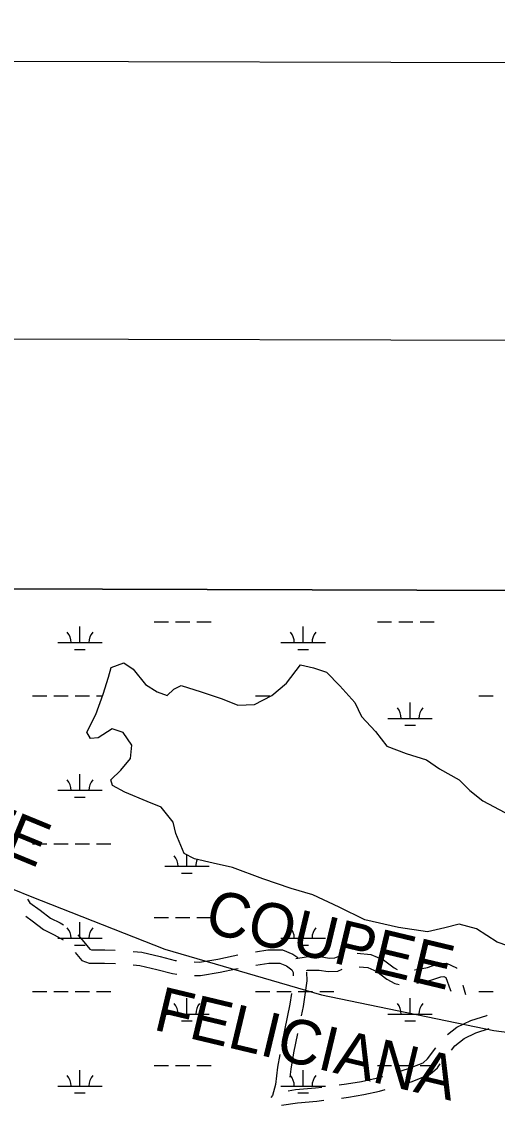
# Model space of a CAD drawing. Extents: x 3161564 to 3199464, y 849354 to 874788.
# Drawn here: x 3194591 to 3195661, y 871766 to 874205 of the extents above; entities that cross this region are included whole.
import ezdxf

# ---------------------------------------------------------------- set-up
doc = ezdxf.new("R2010")
doc.units = 0
for name, color, linetype in [('G-ANNO-NPLT', 7, 'Continuous'), ('V-ANNO-SYMB', 7, 'Continuous'), ('V-GRID-FRAM', 7, 'Continuous'), ('V-ROAD-CNTR', 7, 'Continuous'), ('V-SITE-VEGE', 7, 'Continuous'), ('V-TOPO-BNDY', 7, 'Continuous'), ('V-TOPO-GNAM-IDEN', 7, 'Continuous'), ('V-TOPO-SHOR', 7, 'Continuous'), ('V-WETL-SWMP', 7, 'Continuous')]:
    doc.layers.add(name, color=color, linetype=linetype)

msp = doc.modelspace()

# ---------------------------------------------------------------- linework, layer by layer
at = {"layer": 'G-ANNO-NPLT'}
msp.add_lwpolyline([(3162147.8, 850038.3), (3198814.3, 849937), (3198881.1, 874103.6), (3162214.6, 874204.9)], close=True, dxfattribs=at)
at = {"layer": 'V-ANNO-SYMB'}
msp.add_lwpolyline([(3164899.6, 850655.7), (3197982.7, 850564.3), (3198046, 873480.8), (3164963, 873572.2), (3164899.6, 850655.7)], dxfattribs=at)
at = {"layer": 'V-GRID-FRAM'}
msp.add_lwpolyline([(3165819.2, 873007.6), (3197186.7, 872920.9), (3197144.3, 854733.3), (3165761, 854820), (3165819.2, 873007.6)], dxfattribs=at)
at = {"layer": 'V-ROAD-CNTR'}
for points in [[(3194604, 872229.9), (3194609.8, 872221.7), (3194632.8, 872205.5), (3194655.9, 872187.3), (3194677.8, 872176.6), (3194684.9, 872172.7)], [(3194600.2, 872191.8), (3194614.9, 872181.4), (3194639.9, 872161.8), (3194664, 872150), (3194684.5, 872138.7)], [(3194717.3, 872150.2), (3194730.8, 872134), (3194744.3, 872117.6), (3194748, 872116.4), (3194778, 872116.5), (3194801.7, 872115.2)], [(3195116.9, 872111.8), (3195144.7, 872115.9), (3195177.6, 872116.3), (3195201.2, 872106.2), (3195212.2, 872098.7)], [(3194711.7, 872110), (3194726.7, 872091.9), (3194743.2, 872086.3), (3194777.3, 872086.5), (3194802.2, 872085.2)], [(3194841.6, 872112.4), (3194861.7, 872110.8), (3194902.5, 872100.9), (3194936.2, 872092.4), (3194939.3, 872092)], [(3194979, 872088.8), (3194990.9, 872088.7), (3195032.3, 872095.3), (3195066.9, 872102.7), (3195077.5, 872104.7)], [(3195208.1, 872096.4), (3195231, 872100.4), (3195262.3, 872100.8), (3195282.4, 872097.4), (3195295.5, 872098.2), (3195306.5, 872103)], [(3195345.6, 872108.4), (3195376.8, 872105.8), (3195405.1, 872093.7), (3195428.8, 872075.7), (3195435.9, 872071.8)], [(3194842.1, 872082.3), (3194857, 872081.1), (3194895.2, 872071.8), (3194930.5, 872062.9), (3194939.8, 872061.6)], [(3194979.6, 872058.7), (3194993.2, 872058.7), (3195037.8, 872065.8), (3195072.9, 872073.3), (3195078.1, 872074.3)], [(3195117.5, 872081.5), (3195147.1, 872086), (3195171.6, 872086.2), (3195186.7, 872079.8), (3195198.9, 872071.5), (3195201.8, 872065.4), (3195202.1, 872057.8)], [(3195231.8, 872066.2), (3195232.6, 872046.3), (3195224.2, 871988.6), (3195219.8, 871967.3)], [(3195231.6, 872070), (3195233.7, 872070.4), (3195260, 872070.7), (3195280.8, 872067.3), (3195302.6, 872068.5), (3195311.7, 872072.5)], [(3195350.6, 872077.9), (3195369.5, 872076.3), (3195389.9, 872067.6), (3195412.4, 872050.5), (3195430.7, 872040.4), (3195440.2, 872038.1)], [(3195474.6, 872070.9), (3195475.3, 872071), (3195503.9, 872076.6), (3195527.1, 872084.6), (3195546.7, 872086.5), (3195568.9, 872075.3), (3195569.2, 872074.3)], [(3195479.6, 872041.3), (3195480.2, 872041.4), (3195511.7, 872047.6), (3195533.6, 872055.1), (3195540.9, 872055.8), (3195545, 872053.8), (3195555.2, 872027), (3195556.2, 872023.5)], [(3195198.2, 872018.1), (3195194.6, 871993.8), (3195182.4, 871935), (3195179.3, 871920)], [(3195583.5, 872036.9), (3195583.7, 872036.5), (3195589.7, 872015.4)], [(3195549.3, 871925.5), (3195570.1, 871941.9), (3195601.1, 871956.9), (3195637.3, 871968.7), (3195638.2, 871968.9)], [(3195211.6, 871928.1), (3195202.6, 871884.1), (3195196.2, 871847.7), (3195194.1, 871829.8)], [(3195557.6, 871890.7), (3195565.3, 871900), (3195586.1, 871916.4), (3195612.3, 871929), (3195643, 871939)], [(3195441.9, 871842.8), (3195459.3, 871848.3), (3195494.1, 871862.2), (3195504.1, 871871.2), (3195522.8, 871895.7)], [(3195171.5, 871880.7), (3195166.5, 871852), (3195162, 871812.8), (3195155.6, 871788.3), (3195151.4, 871784.2)], [(3195446.8, 871812.9), (3195469.4, 871820), (3195510.2, 871836.4), (3195526.2, 871850.8), (3195532.8, 871859.3)], [(3195305.6, 871812.1), (3195321.9, 871814.4), (3195355.5, 871819.9), (3195388.6, 871827.1), (3195403.6, 871831.4)], [(3195190.8, 871799.1), (3195207.4, 871801.8), (3195251.8, 871805.8), (3195265.9, 871807.3)], [(3195310.4, 871782.5), (3195326.4, 871784.7), (3195361.1, 871790.4), (3195396, 871798), (3195408.4, 871801.6)], [(3195175.5, 871766.3), (3195211.2, 871772), (3195254.7, 871775.9), (3195270.7, 871777.6)]]:
    msp.add_lwpolyline(points, dxfattribs=at)
at = {"layer": 'V-SITE-VEGE'}
for p, q in [((3197186.7, 872920.9), (3194023.4, 872929.6)), ((3194786.3, 872729.9), (3194792.8, 872751.6)), ((3194792.8, 872751.6), (3194821.1, 872761.7)), ((3194821.1, 872761.7), (3194841.6, 872747.8)), ((3194841.6, 872747.8), (3194869.6, 872713.5)), ((3195186.7, 872716.4), (3195218.4, 872757.7)), ((3195218.4, 872757.7), (3195247.3, 872751)), ((3195247.3, 872751), (3195276.4, 872741)), ((3194774.4, 872691.2), (3194786.3, 872729.9)), ((3195276.4, 872741), (3195306.5, 872710.4)), ((3194869.6, 872713.5), (3194896.1, 872696.6)), ((3194918.3, 872688.6), (3194933.7, 872702.4)), ((3194933.7, 872702.4), (3194949.6, 872711.3)), ((3194949.6, 872711.3), (3194994.5, 872696.6)), ((3195154.1, 872688.4), (3195186.7, 872716.4)), ((3195306.5, 872710.4), (3195340.3, 872672.7)), ((3194758.3, 872645.4), (3194774.4, 872691.2)), ((3194896.1, 872696.6), (3194918.3, 872688.6)), ((3194994.5, 872696.6), (3195041.8, 872680.8)), ((3195041.8, 872680.8), (3195077.3, 872666.7)), ((3195115.1, 872667.9), (3195154.1, 872688.4)), ((3195077.3, 872666.7), (3195115.1, 872667.9)), ((3195340.3, 872672.7), (3195355.2, 872640.9)), ((3194737.9, 872605.8), (3194758.3, 872645.4)), ((3195355.2, 872640.9), (3195387.3, 872607.3)), ((3194745.8, 872592.1), (3194737.9, 872605.8)), ((3194795, 872613.7), (3194763.4, 872593.5)), ((3194819.6, 872605.3), (3194795, 872613.7)), ((3194838.9, 872576.8), (3194819.6, 872605.3)), ((3195387.3, 872607.3), (3195412.2, 872574.7)), ((3194763.4, 872593.5), (3194745.8, 872592.1)), ((3194835.8, 872547), (3194838.9, 872576.8)), ((3195412.2, 872574.7), (3195456.3, 872557.9)), ((3195456.3, 872557.9), (3195501.9, 872543.4)), ((3194814.2, 872520.6), (3194835.8, 872547)), ((3195501.9, 872543.4), (3195530.7, 872523.4)), ((3194791.5, 872498.8), (3194814.2, 872520.6)), ((3195530.7, 872523.4), (3195575.2, 872498.8)), ((3194795.8, 872486.1), (3194791.5, 872498.8)), ((3194823.5, 872471.3), (3194795.8, 872486.1)), ((3195575.2, 872498.8), (3195599.4, 872474.4)), ((3194873.2, 872450.3), (3194823.5, 872471.3)), ((3195599.4, 872474.4), (3195628.4, 872451.3)), ((3194904.8, 872437.3), (3194873.2, 872450.3)), ((3194931.8, 872403.8), (3194904.8, 872437.3)), ((3195628.4, 872451.3), (3195678, 872425.1)), ((3194938.2, 872377.7), (3194931.8, 872403.8)), ((3194956.5, 872333.2), (3194938.2, 872377.7)), ((3194979.5, 872321.1), (3194956.5, 872333.2)), ((3195022.2, 872311.5), (3194979.5, 872321.1)), ((3195065, 872301.3), (3195022.2, 872311.5)), ((3195133.6, 872276.2), (3195065, 872301.3)), ((3195197.1, 872253.8), (3195133.6, 872276.2)), ((3195246.3, 872240), (3195197.1, 872253.8)), ((3195305.3, 872211.8), (3195246.3, 872240)), ((3195363.1, 872183.5), (3195305.3, 872211.8)), ((3195438.5, 872166.1), (3195363.1, 872183.5)), ((3195504.2, 872156.3), (3195438.5, 872166.1)), ((3195542.8, 872165.5), (3195504.2, 872156.3)), ((3195574.8, 872174.2), (3195542.8, 872165.5)), ((3195614.1, 872163.4), (3195574.8, 872174.2)), ((3195661, 872133.2), (3195614.1, 872163.4)), ((3195706.6, 872117.7), (3195661, 872133.2))]:
    msp.add_line(p, q, dxfattribs=at)
at = {"layer": 'V-TOPO-BNDY'}
for p, q in [((3194137.9, 872431.4), (3194610.2, 872236.7)), ((3194610.2, 872236.7), (3194913.3, 872117.6)), ((3194913.3, 872117.6), (3195265.2, 872014.9)), ((3195265.2, 872014.9), (3195653.3, 871934.3)), ((3195653.3, 871934.3), (3196003.8, 871891.7))]:
    msp.add_line(p, q, dxfattribs=at)
at = {"layer": 'V-TOPO-SHOR'}
for points in [[(3194823.5, 872471.3), (3194795.8, 872486.1), (3194791.5, 872498.8), (3194814.2, 872520.6), (3194835.8, 872547), (3194838.9, 872576.8), (3194819.6, 872605.3), (3194795, 872613.7), (3194763.4, 872593.5), (3194745.8, 872592.1), (3194737.9, 872605.8), (3194758.3, 872645.4), (3194774.4, 872691.2), (3194786.3, 872729.9), (3194792.8, 872751.6), (3194821.1, 872761.7), (3194841.6, 872747.8), (3194869.6, 872713.5)], [(3194949.6, 872711.3), (3194994.5, 872696.6), (3195041.8, 872680.8), (3195077.3, 872666.7), (3195115.1, 872667.9), (3195154.1, 872688.4), (3195186.7, 872716.4), (3195218.4, 872757.7), (3195247.3, 872751), (3195276.4, 872741), (3195306.5, 872710.4), (3195340.3, 872672.7), (3195355.2, 872640.9)], [(3194869.6, 872713.5), (3194896.1, 872696.6), (3194918.3, 872688.6), (3194933.7, 872702.4), (3194949.6, 872711.3)], [(3195355.2, 872640.9), (3195387.3, 872607.3), (3195412.2, 872574.7), (3195456.3, 872557.9), (3195501.9, 872543.4), (3195530.7, 872523.4)], [(3195530.7, 872523.4), (3195575.2, 872498.8), (3195599.4, 872474.4), (3195628.4, 872451.3)], [(3195363.1, 872183.5), (3195305.3, 872211.8), (3195246.3, 872240), (3195197.1, 872253.8), (3195133.6, 872276.2), (3195065, 872301.3), (3195022.2, 872311.5), (3194979.5, 872321.1), (3194956.5, 872333.2), (3194938.2, 872377.7), (3194931.8, 872403.8), (3194904.8, 872437.3), (3194873.2, 872450.3), (3194823.5, 872471.3)], [(3195628.4, 872451.3), (3195678, 872425.1), (3195721.6, 872372.9), (3195755.2, 872328), (3195780.5, 872296.4), (3195794.6, 872265.4), (3195816.2, 872226.9), (3195841.1, 872203.1), (3195840.9, 872173.5), (3195824.1, 872139.5), (3195799.5, 872113.4), (3195758.6, 872106.9), (3195706.6, 872117.7), (3195661, 872133.2)], [(3195661, 872133.2), (3195614.1, 872163.4), (3195574.8, 872174.2), (3195542.8, 872165.5), (3195504.2, 872156.3), (3195438.5, 872166.1), (3195363.1, 872183.5)]]:
    msp.add_lwpolyline(points, dxfattribs=at)
at = {"layer": 'V-WETL-SWMP'}
for p, q in [((3197186.7, 872920.9), (3194023.4, 872929.6)), ((3194889.4, 872854.2), (3194921.4, 872854.2)), ((3194937.4, 872854.2), (3194969.4, 872854.2)), ((3194985.4, 872854.2), (3195017.4, 872854.2)), ((3195391.3, 872854.2), (3195423.3, 872854.2)), ((3195439.3, 872854.2), (3195471.3, 872854.2)), ((3195487.3, 872854.2), (3195519.3, 872854.2)), ((3194722.3, 872807.7), (3194722.3, 872843.7)), ((3195224.2, 872807.7), (3195224.2, 872843.7)), ((3194672.3, 872807.7), (3194772.3, 872807.7)), ((3195174.2, 872807.7), (3195274.2, 872807.7)), ((3194710.3, 872792.3), (3194734.3, 872792.3)), ((3195212.2, 872792.3), (3195236.2, 872792.3)), ((3194786.3, 872729.9), (3194792.8, 872751.6)), ((3194792.8, 872751.6), (3194821.1, 872761.7)), ((3194821.1, 872761.7), (3194841.6, 872747.8)), ((3194841.6, 872747.8), (3194869.6, 872713.5)), ((3195186.7, 872716.4), (3195218.4, 872757.7)), ((3195218.4, 872757.7), (3195247.3, 872751)), ((3195247.3, 872751), (3195276.4, 872741)), ((3194774.4, 872691.2), (3194786.3, 872729.9)), ((3195276.4, 872741), (3195306.5, 872710.4)), ((3194869.6, 872713.5), (3194896.1, 872696.6)), ((3194918.3, 872688.6), (3194933.7, 872702.4)), ((3194933.7, 872702.4), (3194949.6, 872711.3)), ((3194949.6, 872711.3), (3194994.5, 872696.6)), ((3195154.1, 872688.4), (3195186.7, 872716.4)), ((3195306.5, 872710.4), (3195340.3, 872672.7)), ((3194615.5, 872687.7), (3194647.5, 872687.7)), ((3194663.5, 872687.7), (3194695.5, 872687.7)), ((3194711.5, 872687.7), (3194743.5, 872687.7)), ((3194758.3, 872645.4), (3194774.4, 872691.2)), ((3194759.5, 872687.7), (3194773.2, 872687.7)), ((3194896.1, 872696.6), (3194918.3, 872688.6)), ((3194994.5, 872696.6), (3195041.8, 872680.8)), ((3195041.8, 872680.8), (3195077.3, 872666.7)), ((3195115, 872667.9), (3195154.1, 872688.4)), ((3195117.4, 872687.7), (3195149.4, 872687.7)), ((3195619.3, 872687.7), (3195651.3, 872687.7)), ((3195077.3, 872666.7), (3195115, 872667.9)), ((3195340.3, 872672.7), (3195355.2, 872640.9)), ((3195464.7, 872636.9), (3195464.7, 872672.9)), ((3194737.9, 872605.8), (3194758.3, 872645.4)), ((3195355.2, 872640.9), (3195387.3, 872607.3)), ((3195414.7, 872636.9), (3195514.7, 872636.9)), ((3194745.8, 872592.1), (3194737.9, 872605.8)), ((3194795, 872613.7), (3194763.4, 872593.5)), ((3194819.6, 872605.3), (3194795, 872613.7)), ((3194838.9, 872576.8), (3194819.6, 872605.3)), ((3195387.3, 872607.3), (3195412.2, 872574.7)), ((3195452.7, 872621.5), (3195476.7, 872621.5)), ((3194763.4, 872593.5), (3194745.8, 872592.1)), ((3194835.8, 872547), (3194838.9, 872576.8)), ((3195412.2, 872574.7), (3195456.3, 872557.9)), ((3195456.3, 872557.9), (3195501.9, 872543.4)), ((3194814.2, 872520.6), (3194835.8, 872547)), ((3195501.9, 872543.4), (3195530.7, 872523.4)), ((3194722.3, 872475.1), (3194722.3, 872511.1)), ((3194791.5, 872498.8), (3194814.2, 872520.6)), ((3195530.7, 872523.4), (3195575.2, 872498.8)), ((3194795.8, 872486.1), (3194791.5, 872498.8)), ((3194823.5, 872471.3), (3194795.8, 872486.1)), ((3195575.2, 872498.8), (3195599.4, 872474.4)), ((3194672.3, 872475.1), (3194772.3, 872475.1)), ((3194710.3, 872459.6), (3194734.3, 872459.6)), ((3194873.2, 872450.3), (3194823.5, 872471.3)), ((3195599.4, 872474.4), (3195628.4, 872451.3)), ((3194904.8, 872437.3), (3194873.2, 872450.3)), ((3194931.8, 872403.8), (3194904.8, 872437.3)), ((3195628.4, 872451.3), (3195678, 872425.1)), ((3194938.2, 872377.7), (3194931.8, 872403.8)), ((3194956.5, 872333.2), (3194938.2, 872377.7)), ((3194615.5, 872355), (3194647.5, 872355)), ((3194663.5, 872355), (3194695.5, 872355)), ((3194711.5, 872355), (3194743.5, 872355)), ((3194759.5, 872355), (3194791.5, 872355)), ((3194979.5, 872321.1), (3194956.5, 872333.2)), ((3194962.8, 872304.3), (3194962.8, 872329.9)), ((3195022.2, 872311.5), (3194979.5, 872321.1)), ((3195065, 872301.3), (3195022.2, 872311.5)), ((3194912.8, 872304.3), (3195012.8, 872304.3)), ((3194950.8, 872288.8), (3194974.8, 872288.8)), ((3195133.6, 872276.2), (3195065, 872301.3)), ((3195197.1, 872253.8), (3195133.6, 872276.2)), ((3195246.3, 872240), (3195197.1, 872253.8)), ((3195305.3, 872211.8), (3195246.3, 872240)), ((3195363.1, 872183.5), (3195305.3, 872211.8)), ((3194889.4, 872188.8), (3194921.4, 872188.8)), ((3194937.4, 872188.8), (3194969.4, 872188.8)), ((3194985.4, 872188.8), (3195017.4, 872188.8)), ((3194722.3, 872142.4), (3194722.3, 872178.4)), ((3195224.2, 872142.4), (3195224.2, 872178.4)), ((3195438.5, 872166.1), (3195363.1, 872183.5)), ((3195504.2, 872156.3), (3195438.5, 872166.1)), ((3195542.8, 872165.5), (3195504.2, 872156.3)), ((3195574.8, 872174.2), (3195542.8, 872165.5)), ((3195614.1, 872163.4), (3195574.8, 872174.2)), ((3195661, 872133.2), (3195614.1, 872163.4)), ((3194672.3, 872142.4), (3194772.3, 872142.4)), ((3195174.2, 872142.4), (3195274.2, 872142.4)), ((3194710.3, 872127), (3194734.3, 872127)), ((3195212.2, 872127), (3195236.2, 872127)), ((3194615.5, 872022.3), (3194647.5, 872022.3)), ((3194663.5, 872022.3), (3194695.5, 872022.3)), ((3194711.5, 872022.3), (3194743.5, 872022.3)), ((3194759.5, 872022.3), (3194791.5, 872022.3)), ((3195117.4, 872022.3), (3195149.4, 872022.3)), ((3195165.4, 872022.3), (3195197.4, 872022.3)), ((3195213.4, 872022.3), (3195245.4, 872022.3)), ((3195261.4, 872022.3), (3195293.4, 872022.3)), ((3195619.3, 872022.3), (3195651.3, 872022.3)), ((3194962.8, 871971.6), (3194962.8, 872007.6)), ((3195464.7, 871971.6), (3195464.7, 872007.6)), ((3194912.8, 871971.6), (3195012.8, 871971.6)), ((3195414.7, 871971.6), (3195514.7, 871971.6)), ((3194950.8, 871956.1), (3194974.8, 871956.1)), ((3195452.7, 871956.1), (3195476.7, 871956.1)), ((3194722.3, 871809.7), (3194722.3, 871845.7)), ((3194889.4, 871856.1), (3194921.4, 871856.1)), ((3194937.4, 871856.1), (3194969.4, 871856.1)), ((3194985.4, 871856.1), (3195017.4, 871856.1)), ((3195224.2, 871809.7), (3195224.2, 871845.7)), ((3195391.3, 871856.1), (3195423.3, 871856.1)), ((3195439.3, 871856.1), (3195471.3, 871856.1)), ((3195487.3, 871856.1), (3195519.3, 871856.1)), ((3194672.3, 871809.7), (3194772.3, 871809.7)), ((3195174.2, 871809.7), (3195274.2, 871809.7)), ((3194710.3, 871794.3), (3194734.3, 871794.3)), ((3195212.2, 871794.3), (3195236.2, 871794.3))]:
    msp.add_line(p, q, dxfattribs=at)
for centre, start, end in [((3194667.1, 872808.2), 359.2282, 40.7718), ((3194777.6, 872808.2), 139.2282, 180.7718), ((3195169, 872808.2), 359.2282, 40.7718), ((3195279.5, 872808.2), 139.2282, 180.7718), ((3195409.5, 872637.4), 359.2282, 40.7718), ((3195520, 872637.4), 139.2282, 180.7718), ((3194667.1, 872475.5), 359.2282, 40.7718), ((3194777.6, 872475.5), 139.2282, 180.7718), ((3194907.6, 872304.7), 359.2282, 40.7718), ((3195018, 872304.7), 154.997, 180.7718), ((3194667.1, 872142.9), 359.2282, 40.7718), ((3194777.6, 872142.9), 139.2282, 180.7718), ((3195169, 872142.9), 359.2282, 40.7718), ((3195279.5, 872142.9), 139.2282, 180.7718), ((3194907.6, 871972.1), 359.2282, 40.7718), ((3195018, 871972.1), 139.2282, 180.7718), ((3195409.5, 871972.1), 359.2282, 40.7718), ((3195520, 871972.1), 139.2282, 180.7718), ((3194667.1, 871810.2), 359.2282, 40.7718), ((3194777.6, 871810.2), 139.2282, 180.7718), ((3195169, 871810.2), 359.2282, 40.7718), ((3195279.5, 871810.2), 139.2282, 180.7718)]:
    msp.add_arc(centre, 35.2, start, end, dxfattribs=at)

# ---------------------------------------------------------------- texts
at = {"layer": 'V-TOPO-GNAM-IDEN'}
for s, rotation, p in [('POINTE', 337.641, (3194167.2, 872490.3)), ('COUPEE', 346.5442, (3194999.3, 872157)), ('FELICIANA', 346.5442, (3194884.7, 871937.2))]:
    msp.add_text(s, height=100, rotation=rotation, dxfattribs=at).set_placement(p)

doc.saveas('drawing.dxf')
